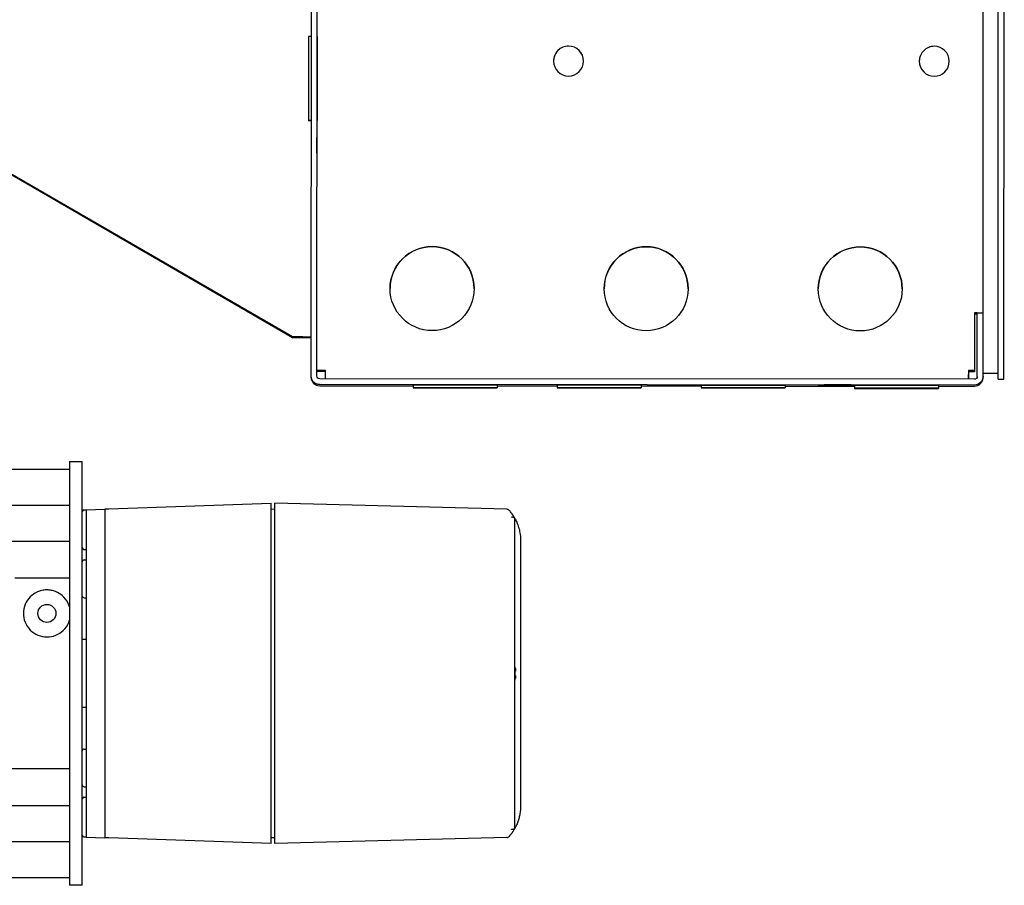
# Model space of a CAD drawing. Header units: inches. Extents: x 1 to 669, y 0 to 417.
# Tile 438 of 448: x 600 to 610, y 246 to 255. Entities that reach past the tile are written whole.
import ezdxf

# ---------------------------------------------------------------- set-up
doc = ezdxf.new("R2010")
doc.units = ezdxf.units.IN
doc.header["$LTSCALE"] = 12
doc.header["$MEASUREMENT"] = 0
doc.layers.add('X', color=1, linetype='CONTINUOUS')

msp = doc.modelspace()

# ---------------------------------------------------------------- linework, layer by layer
at = {"layer": 'X'}
for p, q in [((602.93731, 251.32734), (602.94312, 260.2328)), ((602.99711, 251.3273), (603.00286, 260.14769)), ((609.93731, 251.31109), (609.94306, 260.14317)), ((610.09354, 251.29412), (610.09933, 260.16912)), ((610.15334, 251.29408), (610.15913, 260.16908)), ((602.74308, 251.73298), (597.30513, 254.87731)), ((602.93962, 254.86121), (602.90962, 254.86123)), ((602.93905, 253.98621), (602.90905, 253.98623)), ((602.93904, 253.98397), (602.90905, 253.98399)), ((602.74308, 251.72598), (599.01602, 253.88104)), ((609.84794, 251.98303), (609.84755, 251.3712)), ((609.87751, 251.32281), (609.87794, 251.98301)), ((609.87794, 251.98301), (609.93774, 251.98297)), ((609.93774, 251.98287), (609.93774, 251.9829)), ((602.74308, 251.73298), (602.74308, 251.73309)), ((602.74308, 251.72598), (602.74308, 251.72609)), ((602.80308, 251.73127), (602.80308, 251.73289)), ((602.93758, 251.73118), (602.80308, 251.73127)), ((602.80308, 251.72761), (602.80308, 251.73127)), ((602.80308, 251.72761), (602.93757, 251.72752)), ((602.80308, 251.72761), (602.80308, 251.72611)), ((602.93731, 251.3156), (602.93731, 251.32728)), ((602.99735, 251.38722), (602.99735, 251.38683)), ((602.99735, 251.38683), (603.05715, 251.38679)), ((602.99735, 251.37608), (603.05715, 251.37605)), ((602.99735, 251.37608), (602.99735, 251.37569)), ((603.05715, 251.37605), (603.05716, 251.38719)), ((603.05715, 251.38679), (603.05715, 251.38718)), ((603.05715, 251.37565), (603.05715, 251.37605)), ((609.7875, 251.29287), (609.78753, 251.34166)), ((609.84755, 251.38283), (609.78755, 251.38287)), ((609.84755, 251.37115), (609.78755, 251.37119)), ((609.84755, 251.38283), (609.84755, 251.38278)), ((609.84755, 251.3712), (609.84755, 251.37115)), ((609.93733, 251.35672), (610.09358, 251.35662)), ((609.84745, 251.23303), (603.02705, 251.23748)), ((603.02705, 251.2258), (603.99975, 251.22516)), ((609.84749, 251.29283), (603.02709, 251.29728)), ((603.08709, 251.29724), (603.08709, 251.29737)), ((603.99975, 251.23502), (603.99973, 251.20502)), ((604.87475, 251.23445), (604.87473, 251.20445)), ((604.87475, 251.22459), (605.49975, 251.22419)), ((605.49975, 251.23404), (605.49973, 251.20404)), ((606.37475, 251.23347), (606.37473, 251.20347)), ((606.37475, 251.22361), (606.99975, 251.22321)), ((606.99975, 251.23306), (606.99973, 251.20306)), ((607.87475, 251.23249), (607.87473, 251.20249)), ((607.87475, 251.22264), (608.59975, 251.22216)), ((608.59975, 251.23051), (608.59973, 251.198)), ((609.47475, 251.22994), (609.47473, 251.19743)), ((609.47475, 251.22159), (609.84745, 251.22135)), ((609.78749, 251.293), (609.78749, 251.29287)), ((610.09354, 251.29412), (610.15334, 251.29408)), ((610.15335, 251.29408), (610.15334, 251.29408)), ((600.42023, 250.43715), (600.42023, 246.02515)), ((600.42023, 250.43715), (600.55323, 250.43715)), ((600.55323, 246.02515), (600.55323, 250.43715)), ((598.47823, 250.35615), (600.42023, 250.35615)), ((598.47823, 249.98115), (600.42023, 249.98115)), ((600.83019, 249.94374), (602.52174, 250.00281)), ((602.52174, 246.4595), (602.52174, 250.00281)), ((604.97582, 249.93958), (602.5611, 250.00281)), ((602.5611, 246.4595), (602.5611, 250.00281)), ((600.56843, 249.93307), (600.5926, 249.93391)), ((600.5926, 249.93544), (600.78945, 249.94232)), ((600.5926, 249.93544), (600.5926, 246.52687)), ((600.78945, 249.94232), (600.78945, 246.51999)), ((602.5611, 249.93978), (602.52174, 249.93875)), ((605.0611, 246.61945), (605.0611, 249.84285)), ((598.47823, 249.60615), (600.42023, 249.60615)), ((605.12016, 249.60911), (605.12016, 246.8532)), ((600.56843, 249.52137), (600.5926, 249.52052)), ((600.57223, 249.41155), (600.5926, 249.41226)), ((599.8501, 249.22416), (600.42023, 249.22416)), ((600.57223, 249.01927), (600.5926, 249.01856)), ((600.5926, 248.58549), (600.55323, 248.58549)), ((605.06504, 248.28095), (605.06504, 248.25478)), ((605.06504, 248.20753), (605.06504, 248.18135)), ((600.5926, 247.87682), (600.55323, 247.87682)), ((600.57223, 247.44304), (600.5926, 247.44375)), ((600.42023, 247.23815), (599.0631, 247.23765)), ((600.57223, 247.05076), (600.5926, 247.05005)), ((600.56843, 246.94094), (600.5926, 246.94178)), ((598.47823, 246.85615), (600.42023, 246.85615)), ((600.56843, 246.52924), (600.5926, 246.5284)), ((600.5926, 246.52687), (600.78945, 246.51999)), ((602.52174, 246.4595), (600.83019, 246.51857)), ((602.52174, 246.52356), (602.5611, 246.52253)), ((604.97582, 246.52273), (602.5611, 246.4595)), ((598.47823, 246.48115), (600.42023, 246.48115)), ((598.47823, 246.10615), (600.42023, 246.10615)), ((600.55323, 246.02515), (600.42023, 246.02515))]:
    msp.add_line(p, q, dxfattribs=at)
msp.add_circle((600.18537, 248.85497), 0.09375, dxfattribs=at)
for centre, radius, start, end in [((600.56898, 249.91733), 0.01575, 92, 180), ((604.97479, 249.90022), 0.03937, 40.014323, 88.5), ((600.56898, 249.53711), 0.01575, 180, 268), ((600.57292, 249.39187), 0.01969, 92, 180), ((600.57292, 249.03894), 0.01969, 180, 268), ((600.57292, 247.42337), 0.01969, 92, 180), ((600.57292, 247.07044), 0.01969, 180, 268), ((600.56898, 246.9252), 0.01575, 92, 180), ((600.56898, 246.54498), 0.01575, 180, 268), ((604.97479, 246.56209), 0.03937, 271.5, 319.985677)]:
    msp.add_arc(centre, radius, start, end, dxfattribs=at)
for centre, major_axis, ratio, start_param, end_param in [((602.90933, 254.42373), (0.00029, 0.4375), 0.00000054, 0.00000001, 3.14075824), ((602.99913, 254.42367), (0.00029, 0.4375), 0.00000054, 0.00000001, 1.56996191), ((605.61945, 254.60574), (-0.156, 0), 0.99999965, -1.57144845, -0.00015993), ((605.61945, 254.60574), (0.156, 0), 0.99999965, 0.00015993, 1.5701442), ((609.42945, 254.60325), (-0.156, 0), 0.99999965, -1.57144845, -0.00015993), ((609.42945, 254.60325), (0.156, 0), 0.99999965, 0.00015993, 1.5701442), ((602.99913, 254.42367), (-0.00029, -0.4375), 0.00000054, -1.57163076, 0), ((602.90933, 254.42373), (-0.00029, -0.4375), 0.00000054, -0.00083443, 0), ((602.90933, 254.42149), (-0.00029, -0.4375), 0.00000054, -0.10130277, -0.00083443), ((602.90933, 254.42149), (-0.00029, -0.4375), 0.00000054, -0.00083443, 0), ((604.19791, 252.23672), (0.4375, 0), 0.99999965, -4.7130411, 1.5701442), ((604.19791, 252.23669), (-0.4375, 0), 0.99999965, -1.57144845, -0.00002842), ((604.19791, 252.23669), (0.4375, 0), 0.99999965, 0.00002842, 1.5701442), ((606.4279, 252.23526), (0.4375, 0), 0.99999965, -4.7130411, 1.5701442), ((606.4279, 252.23524), (-0.4375, 0), 0.99999965, -1.57144845, -0.00002842), ((606.4279, 252.23524), (0.4375, 0), 0.99999965, 0.00002842, 1.5701442), ((608.6579, 252.23381), (0.4375, 0), 0.99999965, -4.7130411, 1.5701442), ((608.6579, 252.23378), (-0.4375, 0), 0.99999965, -1.57144845, -0.00002842), ((608.6579, 252.23378), (0.4375, 0), 0.99999965, 0.00002842, 1.5701442), ((609.84794, 251.98296), (0.03, -0.00002), 0.00083443, 0.00000054, 1.57079687), ((602.74308, 251.73293), (0.1945, -0.00013), 0.00083443, 0.0056351, 1.57079687), ((602.74308, 251.73293), (0.06, -0.00004), 0.00083443, 0.00000054, 1.57079687), ((603.02711, 251.3156), (-0.0898, 0), 0.99999965, 0, 1.5701442), ((603.08715, 251.37563), (-0.03, 0.00002), 0.00083443, 0.00000054, 1.57054403), ((609.78755, 251.3828), (-0.00006, -0.0898), 0.00000054, -1.57163076, -0.00083443), ((609.84751, 251.31115), (0.0898, 0), 0.99999965, -1.57144845, -0.00065212)]:
    msp.add_ellipse(centre, major_axis=major_axis, ratio=ratio, start_param=start_param, end_param=end_param, dxfattribs=at)
at = {"layer": 'X', "extrusion": (0, 0, -1)}
for centre, major_axis, ratio, start_param, end_param in [((605.61945, 254.60579), (-0.156, 0), 0.99999965, -4.711736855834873, 1.571448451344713), ((609.42945, 254.6033), (-0.156, 0), 0.99999965, -4.711736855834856, 1.57144845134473), ((602.99868, 253.72868), (0.00005, 0.0795), 0.00000054, -1.5699619, 0), ((602.99868, 253.72868), (-0.00005, -0.0795), 0.00000054, -0.00000008, 1.57163068), ((602.99868, 253.7266), (-0.00005, -0.0795), 0.00000054, 0, 0.22958879), ((609.84794, 251.98296), (0.0898, -0.00006), 0.00083443, -1.57079687, -1.23017246), ((609.84794, 251.97142), (0.03, -0.00002), 0.00083443, 0.02246418, 1.57079578), ((609.84794, 251.97142), (-0.0898, 0.00006), 0.00083443, -1.91133134, -1.57079687), ((602.74308, 251.72614), (0.06, -0.00004), 0.00083443, -0.00000054, 1.57079578), ((602.74308, 251.72614), (0.1945, -0.00013), 0.00083443, 0.00878907, 1.57079578), ((610.15355, 251.60658), (0.0001, 0.15625), 0.00000054, -1.57079633, 0), ((603.02711, 251.32728), (-0.0898, 0), 0.99999965, -1.5701442, 0.00065212), ((603.02711, 251.32728), (-0.03, 0), 0.99999965, -1.5701442, 0.00065212), ((603.08715, 251.38717), (-0.0898, 0.00006), 0.00083443, -0.00000054, 1.57079578), ((603.08715, 251.37563), (-0.0898, 0.00006), 0.00083443, -1.57071204, -0.00000054), ((603.08715, 251.38717), (-0.03, 0.00002), 0.00083443, -0.00000054, 1.57079578), ((603.08715, 251.38717), (-0.00006, -0.0898), 0.00000054, 0.00083436, 1.57163068), ((609.84751, 251.32283), (0.0898, 0), 0.99999965, 0.00065212, 1.57144845), ((609.84751, 251.32283), (0.03, 0), 0.99999965, 0.00065212, 1.57144845), ((604.43725, 251.23473), (-0.4375, 0.00029), 0.00083443, 0, 3.14159211), ((604.43725, 251.23593), (-0.156, 0.0001), 0.00083443, -3.1415932, 3.14159211), ((605.93725, 251.23376), (-0.4375, 0.00029), 0.00083443, 0, 3.14159211), ((607.43725, 251.23278), (-0.4375, 0.00029), 0.00083443, 0, 3.14159211), ((608.37525, 251.22393), (-0.156, 0.0001), 0.00083443, -3.1415932, 3.14159211), ((608.37525, 251.228), (-0.156, 0.0001), 0.00083443, -3.1415932, 3.14159211), ((608.37525, 251.2256), (-0.156, 0.0001), 0.00083443, -3.1415932, 3.14159211), ((608.43725, 251.23333), (-0.156, 0.0001), 0.00083443, -3.1415932, 3.14159211), ((609.03725, 251.23022), (-0.4375, 0.00029), 0.00083443, 0, 3.14159211), ((604.43723, 251.20473), (-0.4375, 0.00029), 0.00083443, -3.1415932, 3.14159211), ((605.93723, 251.20376), (-0.4375, 0.00029), 0.00083443, -3.1415932, 3.14159211), ((607.43723, 251.20278), (-0.4375, 0.00029), 0.00083443, -3.1415932, 3.14159211), ((609.03723, 251.20022), (-0.4375, 0.00029), 0.00083443, -3.1415932, 3.14159211), ((609.03723, 251.19897), (-0.4375, 0.00029), 0.00083443, -3.1415932, 3.14159211), ((609.03723, 251.19772), (-0.4375, 0.00029), 0.00083443, -3.1415932, 3.14159211), ((604.63848, 249.61486), (-0.23458, 0.42578), 0.98780378, 1.56861367, 1.57307914), ((604.63809, 246.84766), (0.23469, 0.42597), 0.98825836, 1.56851317, 1.57297658)]:
    msp.add_ellipse(centre, major_axis=major_axis, ratio=ratio, start_param=start_param, end_param=end_param, dxfattribs=at)
at = {"layer": 'X'}
for points, knots in [([(600.78945, 249.94232), (600.78945, 249.94232), (600.79718, 249.94259), (600.81241, 249.94312), (600.8216, 249.94344), (600.82908, 249.9437), (600.82937, 249.94371), (600.83018, 249.94374)], [-0.271628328, -0.271628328, -0.271628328, -0.271628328, -0.130405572, -0.130405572, 0, 0, 0.010184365, 0.010184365, 0.010184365, 0.010184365]), ([(605.05856, 249.84751), (605.05551, 249.85301), (605.05242, 249.85834), (605.04779, 249.86601), (605.04624, 249.86852), (605.04394, 249.87219), (605.04317, 249.8734), (605.04202, 249.87519), (605.04164, 249.87578), (605.04107, 249.87667), (605.04074, 249.87718), (605.0404, 249.87769), (605.0399, 249.87846), (605.03984, 249.87855), (605.03895, 249.87992), (605.038, 249.88135), (605.03607, 249.88423), (605.03523, 249.88547), (605.03384, 249.88751), (605.03336, 249.88822), (605.03259, 249.88932), (605.03234, 249.88969), (605.03194, 249.89026), (605.03174, 249.89055), (605.03154, 249.89084), (605.0314, 249.89103), (605.03131, 249.89116), (605.02982, 249.8933), (605.0284, 249.89529), (605.02564, 249.89912), (605.02433, 249.9009), (605.01769, 249.90983), (605.01319, 249.91548), (605.00683, 249.92331), (605.00498, 249.92549), (605.00494, 249.92553)], [0, 0, 0, 0, 0.125, 0.125, 0.1875, 0.1875, 0.21875, 0.21875, 0.234375, 0.234375, 0.2421875, 0.24804688, 0.24804688, 0.26280822, 0.26280822, 0.3125, 0.3125, 0.34375, 0.34375, 0.359375, 0.359375, 0.3671875, 0.3671875, 0.37109375, 0.37304687, 0.37304687, 0.375, 0.375, 0.4375, 0.4375, 0.5, 0.5, 0.75, 0.75, 1, 1, 1, 1]), ([(605.04875, 249.85385), (605.04492, 249.85523), (605.04072, 249.85592), (605.03619, 249.85608), (605.03569, 249.85609), (605.0347, 249.8561), (605.03394, 249.85609), (605.03208, 249.85602), (605.03097, 249.85592), (605.02975, 249.85578), (605.02951, 249.85574), (605.02906, 249.85568), (605.02855, 249.8556), (605.02742, 249.85536), (605.02676, 249.85518), (605.02509, 249.85454), (605.02437, 249.85402), (605.02405, 249.85345)], [0, 0, 0, 0, 0.5, 0.5, 0.5625, 0.5625, 0.625, 0.625, 0.75, 0.75, 0.78125, 0.78125, 0.8125, 0.8125, 0.875, 0.875, 1, 1, 1, 1]), ([(605.0596, 249.84561), (605.05863, 249.84738), (605.05721, 249.84899), (605.05537, 249.85038), (605.05353, 249.85177), (605.05131, 249.85294), (605.04875, 249.85385)], [-0.0542147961, -0.0542147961, -0.0542147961, -0.0542147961, -0.0270937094, -0.0270937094, -0.0270937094, 0, 0, 0, 0]), ([(605.0611, 249.84285), (605.0611, 249.84285), (605.06093, 249.84317), (605.06025, 249.84442), (605.05996, 249.84497), (605.0596, 249.84561)], [-0.4625632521, -0.4625632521, -0.4625632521, -0.4625632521, -0.4434601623, -0.4434601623, -0.4338476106, -0.4338476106, -0.4338476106, -0.4338476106]), ([(605.0611, 249.84285), (605.0611, 249.84285), (605.06255, 249.84021), (605.06757, 249.83053), (605.07109, 249.8235), (605.07785, 249.80888), (605.08203, 249.79929), (605.09133, 249.7758), (605.09828, 249.75552), (605.10799, 249.71931), (605.11242, 249.6988), (605.11853, 249.65486), (605.12016, 249.63145), (605.12016, 249.60911)], [-1.772999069, -1.772999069, -1.772999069, -1.772999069, -1.630527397, -1.630527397, -1.488055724, -1.488055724, -1.361501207, -1.361501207, -1.156327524, -1.156327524, -0.968458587, -0.968458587, -0.78058965, -0.78058965, -0.78058965, -0.78058965]), ([(600.42023, 248.92473), (600.41668, 248.93658), (600.41229, 248.94816), (600.39197, 248.99137), (600.37009, 249.01949), (600.32565, 249.0573), (600.30244, 249.07212), (600.26217, 249.08807), (600.24784, 249.09237), (600.21766, 249.09832), (600.20181, 249.09997), (600.18537, 249.09997), (600.16656, 249.09997), (600.14886, 249.09784), (600.11553, 249.09042), (600.09989, 249.08513), (600.05619, 249.06558), (600.03142, 249.0475), (599.99073, 249.00681), (599.97234, 248.98023), (599.94712, 248.92059), (599.94037, 248.88747), (599.94037, 248.82716), (599.94541, 248.79572), (599.96935, 248.73486), (599.98836, 248.70551), (600.03308, 248.66079), (600.06016, 248.64185), (600.12057, 248.61643), (600.1539, 248.60997), (600.18537, 248.60997)], [-0.97413859, -0.97413859, -0.97413859, -0.97413859, -0.85268091, -0.85268091, -0.50081262, -0.50081262, -0.25040631, -0.25040631, -0.12520316, -0.12520316, 0, 0, 0, 0.1433614, 0.1433614, 0.28672281, 0.28672281, 0.57344562, 0.57344562, 0.89165411, 0.89165411, 1.20986261, 1.20986261, 1.48216769, 1.48216769, 1.75447277, 1.75447277, 1.99433123, 1.99433123, 2.23418969, 2.23418969, 2.23418969, 2.23418969]), ([(600.18537, 248.60997), (600.21566, 248.60997), (600.24782, 248.61596), (600.30651, 248.63967), (600.33303, 248.65738), (600.37917, 248.70106), (600.39944, 248.7311), (600.4153, 248.76997), (600.41795, 248.77759), (600.42023, 248.78521)], [-2.22892973, -2.22892973, -2.22892973, -2.22892973, -1.998157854, -1.998157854, -1.767385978, -1.767385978, -1.485967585, -1.485967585, -1.418111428, -1.418111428, -1.418111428, -1.418111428]), ([(605.06137, 248.20792), (605.062, 248.21587), (605.06224, 248.2237), (605.06224, 248.23115), (605.06224, 248.23861), (605.062, 248.24644), (605.06137, 248.25439)], [1.768851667, 1.768851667, 1.768851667, 1.768851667, 1.825631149, 1.825631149, 1.825631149, 1.882410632, 1.882410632, 1.882410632, 1.882410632]), ([(605.12016, 246.8532), (605.12016, 246.82749), (605.11797, 246.79835), (605.11048, 246.75499), (605.10732, 246.7406), (605.09991, 246.71276), (605.09567, 246.69932), (605.08848, 246.67931), (605.08548, 246.67158), (605.07966, 246.65756), (605.07686, 246.65127), (605.07026, 246.63704), (605.06664, 246.62996), (605.06207, 246.62121), (605.0611, 246.61945), (605.0611, 246.61945)], [1.786330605, 1.786330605, 1.786330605, 1.786330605, 2.002475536, 2.002475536, 2.110548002, 2.110548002, 2.218620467, 2.218620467, 2.282396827, 2.282396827, 2.346173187, 2.346173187, 2.461531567, 2.461531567, 2.576889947, 2.576889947, 2.576889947, 2.576889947]), ([(605.00494, 246.53678), (605.00494, 246.53678), (605.00494, 246.53677), (605.00516, 246.53703), (605.00527, 246.53716), (605.00556, 246.5375), (605.00568, 246.53763), (605.00588, 246.53788), (605.006, 246.53801), (605.00615, 246.53819), (605.00621, 246.53827), (605.00626, 246.53832), (605.00629, 246.53836), (605.00679, 246.53895), (605.00736, 246.53964), (605.00832, 246.5408), (605.00883, 246.54142), (605.00936, 246.54207), (605.00972, 246.54252), (605.00989, 246.54272), (605.01168, 246.54493), (605.01455, 246.54854), (605.01858, 246.5538), (605.02075, 246.55668), (605.02187, 246.55818), (605.02247, 246.55899), (605.02276, 246.55938), (605.02292, 246.5596), (605.02298, 246.55968), (605.0244, 246.56161), (605.02644, 246.56438), (605.03064, 246.57032), (605.03224, 246.5726), (605.03494, 246.57654), (605.03589, 246.57794), (605.03739, 246.58018), (605.03816, 246.58134), (605.0391, 246.58275), (605.03957, 246.58347), (605.03978, 246.58379), (605.03992, 246.584), (605.04001, 246.58413), (605.04613, 246.59348), (605.05245, 246.60378), (605.05856, 246.6148)], [0, 0, 0, 0, 0.0625, 0.0625, 0.09375, 0.09375, 0.109375, 0.109375, 0.1171875, 0.12109375, 0.12304688, 0.12304688, 0.125, 0.125, 0.1875, 0.1875, 0.21875, 0.234375, 0.234375, 0.25, 0.25, 0.375, 0.4375, 0.46875, 0.484375, 0.4921875, 0.49804688, 0.49804688, 0.5, 0.5, 0.625, 0.625, 0.6875, 0.6875, 0.71875, 0.71875, 0.734375, 0.7421875, 0.74609375, 0.74804688, 0.74804688, 0.75, 0.75, 1, 1, 1, 1]), ([(605.04875, 246.60846), (605.04827, 246.60829), (605.04716, 246.60787), (605.04428, 246.60717), (605.04312, 246.60693), (605.04104, 246.60662), (605.04029, 246.60652), (605.03908, 246.60641), (605.03846, 246.60635), (605.0378, 246.60631), (605.03735, 246.60629), (605.03708, 246.60627), (605.03543, 246.6062), (605.03412, 246.60622), (605.03243, 246.60629), (605.03192, 246.60633), (605.03121, 246.60638), (605.03088, 246.60641), (605.03052, 246.60645), (605.03037, 246.60647), (605.03027, 246.60648), (605.03027, 246.60648), (605.02944, 246.60658), (605.02878, 246.60669), (605.02794, 246.60685), (605.02755, 246.60694), (605.02715, 246.60704), (605.02699, 246.60708), (605.02689, 246.60711), (605.02688, 246.60711), (605.02534, 246.60757), (605.02444, 246.60816), (605.02405, 246.60886)], [0, 0, 0, 0, 0.25, 0.25, 0.375, 0.375, 0.4375, 0.4375, 0.46875, 0.484375, 0.484375, 0.5, 0.5, 0.625, 0.625, 0.6875, 0.6875, 0.71875, 0.734375, 0.7421875, 0.7421875, 0.75, 0.75, 0.8125, 0.8125, 0.84375, 0.859375, 0.8671875, 0.8671875, 0.875, 0.875, 0.999999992, 0.999999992, 0.999999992, 0.999999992]), ([(605.04875, 246.60846), (605.05171, 246.60952), (605.05422, 246.61091), (605.05619, 246.61259), (605.05763, 246.61382), (605.05878, 246.6152), (605.0596, 246.6167)], [0, 0, 0, 0, 0.000313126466, 0.000313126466, 0.000313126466, 0.000541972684, 0.000541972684, 0.000541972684, 0.000541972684]), ([(605.0596, 246.6167), (605.05996, 246.61734), (605.06025, 246.61789), (605.06093, 246.61913), (605.0611, 246.61945), (605.0611, 246.61945)], [-0.511900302, -0.511900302, -0.511900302, -0.511900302, -0.5022877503, -0.5022877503, -0.4831846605, -0.4831846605, -0.4831846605, -0.4831846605]), ([(600.83018, 246.51857), (600.82937, 246.5186), (600.82908, 246.51861), (600.8216, 246.51887), (600.81241, 246.51919), (600.79718, 246.51972), (600.78945, 246.51999), (600.78945, 246.51999)], [-0.393129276, -0.393129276, -0.393129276, -0.393129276, -0.378922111, -0.378922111, -0.197006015, -0.197006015, 0, 0, 0, 0])]:
    msp.add_open_spline(points, degree=3, knots=knots, dxfattribs=at)
for points in [[(605.06504, 248.28095), (605.06504, 248.29028), (605.06361, 248.30081), (605.0611, 248.31051)], [(605.06137, 248.25439), (605.06371, 248.25464), (605.06504, 248.25478), (605.06504, 248.25478)], [(605.0611, 248.1518), (605.06361, 248.1615), (605.06504, 248.17202), (605.06504, 248.18135)], [(605.06504, 248.20753), (605.06504, 248.20753), (605.06371, 248.20767), (605.06137, 248.20792)]]:
    msp.add_open_spline(points, degree=3, dxfattribs=at)

doc.saveas('drawing.dxf')
